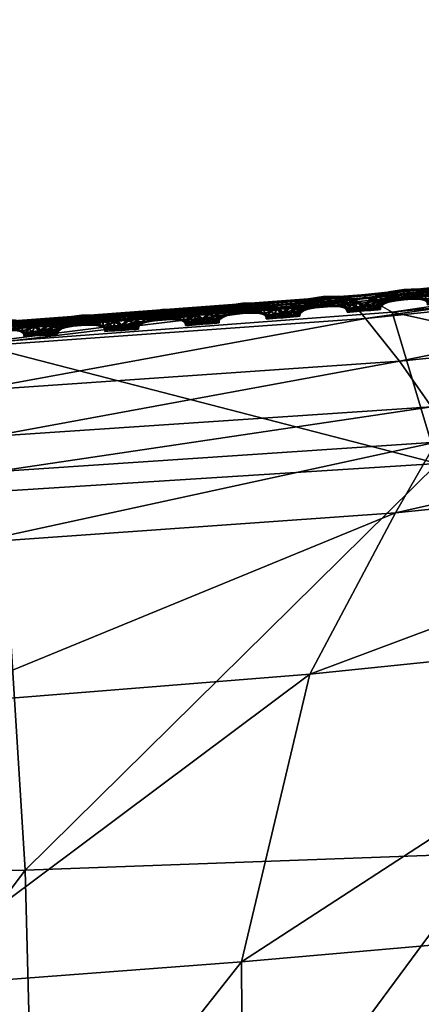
# Model space of a CAD drawing. Extents: x -7.4 to 7.4, y -11.5 to 9.8.
# Tile 399 of 469: x 0.304 to 0.582, y 8.948 to 9.632. Entities that reach past the tile are written whole.
import ezdxf

# ---------------------------------------------------------------- set-up
doc = ezdxf.new("R2010")
doc.units = 0
doc.header["$MEASUREMENT"] = 0
for name, color, linetype in [('A-FURN-3-ST', 150, 'Continuous'), ('A-FURN-3-ST-SEAM', 130, 'Continuous'), ('A-FURN-3-ST-SI', 160, 'Continuous')]:
    doc.layers.add(name, color=color, linetype=linetype)

msp = doc.modelspace()

# ---------------------------------------------------------------- meshes
at = {"layer": 'A-FURN-3-ST'}
mesh = msp.add_polyface(dxfattribs=at)
corners = [(0, 9.39906, 1.00155), (0.27167, 9.40709, 1.00151), (0.29098, 9.30467, 0.61819), (0.5936, 9.32387, 0.61819), (0.56214, 9.4288, 1.00144), (0.91719, 9.35069, 0.61819), (0.8849, 9.46131, 1.00129), (1.26207, 9.38711, 0.61819), (1.23172, 9.50581, 1.00113), (1.62401, 9.43544, 0.61819), (1.5897, 9.56341, 1.00098), (1.99019, 9.49361, 0.61819), (1.94875, 9.63192, 1.00083), (2.34041, 9.55636, 0.61819), (2.1241, 9.15424, 0.56582), (2.2831, 8.66878, 0.55836), (1.859, 8.65716, 0.55836), (1.73692, 9.11935, 0.56582), (1.35123, 9.09059, 0.56582), (1.44439, 8.6476, 0.55836), (1.03908, 8.64051, 0.55836), (0.97932, 9.06921, 0.56582), (0.63005, 9.05338, 0.56582), (0.65929, 8.63524, 0.55836), (1.49132, 7.51392, 0.55836), (1.48547, 8.11113, 0.55836), (1.91804, 8.11232, 0.55836), (1.93379, 7.51392, 0.55836), (2.39411, 8.11376, 0.55836), (0.6733, 7.51392, 0.55836), (0.67156, 8.1096, 0.55836), (1.06504, 8.11026, 0.55836), (1.06876, 7.51392, 0.55836), (0.6733, 6.87548, 0.55836), (0.32308, 6.87548, 0.55836), (0.32308, 7.51392, 0.55836), (0, 6.87548, 0.55836), (0, 7.51392, 0.55836), (0.32248, 8.10911, 0.55836), (0.31817, 8.63132, 0.55836), (0, 8.1089, 0.55836), (0, 8.62968, 0.55836), (0.30741, 9.0416, 0.56582), (0, 9.03682, 0.56582)]
mesh.append_faces([[corners[k] for k in face] for face in [(0, 1, 2), (3, 2, 1), (1, 4, 3), (5, 3, 4), (4, 6, 5), (7, 5, 6), (6, 8, 7), (9, 7, 8), (8, 10, 9), (11, 9, 10), (10, 12, 11), (13, 11, 12), (14, 15, 16), (16, 17, 14), (17, 9, 11), (11, 14, 17), (18, 7, 9), (9, 17, 18), (17, 16, 19), (19, 18, 17), (20, 21, 18), (18, 19, 20), (21, 5, 7), (7, 18, 21), (22, 3, 5), (5, 21, 22), (23, 22, 21), (21, 20, 23), (26, 16, 15), (25, 19, 16), (16, 26, 25), (31, 20, 19), (19, 25, 31), (30, 23, 20), (20, 31, 30), (23, 30, 38), (38, 39, 23), (39, 38, 40), (40, 41, 39), (39, 42, 22), (22, 23, 39), (42, 2, 3), (3, 22, 42), (2, 42, 43), (41, 43, 42), (42, 39, 41)]])
mesh.append_faces([[corners[k] for k in face] for face in [(26, 27, 24), (31, 32, 29), (25, 24, 32), (33, 29, 32), (34, 35, 29), (36, 37, 35), (38, 35, 37), (30, 29, 35)]], dxfattribs={"vtx0": -1, "vtx1": -1, "vtx2": -1})
mesh.append_faces([[corners[k] for k in face] for face in [(24, 25, 26), (27, 26, 28), (29, 30, 31), (32, 31, 25), (37, 40, 38), (35, 38, 30)]], dxfattribs={"vtx0": -1, "vtx2": -1})
mesh = msp.add_polyface(dxfattribs=at)
corners = [(0.53471, 9.43593, 17.62834), (0.87501, 9.47078, 17.62134), (0.87631, 9.46955, 17.61473), (0.5359, 9.43465, 17.62173), (0.5327, 9.43799, 17.6396), (0.87283, 9.47288, 17.63264), (0, 9.40845, 17.63405), (0.25034, 9.41521, 17.63264), (0.25105, 9.41397, 17.62606), (0, 9.40717, 17.62747), (0.24915, 9.41731, 17.64394), (0, 9.41051, 17.6453), (0.88458, 9.45933, 17.66261), (0.54358, 9.42452, 17.66965), (0.56725, 9.39489, 17.66805), (0.91007, 9.42962, 17.66082), (0, 9.40845, 17.62176), (0.25034, 9.41521, 17.62036), (0.24915, 9.41731, 17.61522), (0, 9.41051, 17.61663), (0.53471, 9.43593, 17.61602), (0.5327, 9.43799, 17.61092), (0.87342, 9.47202, 17.65017), (0.53325, 9.43716, 17.65713), (0.87501, 9.47078, 17.60902), (0.87283, 9.47288, 17.60389), (0.24947, 9.41644, 17.66143), (0.25564, 9.40383, 17.67398), (0, 9.40964, 17.6628), (0, 9.39704, 17.67539)]
mesh.append_faces([[corners[k] for k in face] for face in [(0, 1, 2), (2, 3, 0), (4, 5, 1), (1, 0, 4), (6, 7, 8), (8, 9, 6), (7, 0, 3), (3, 8, 7), (10, 4, 0), (0, 7, 10), (11, 10, 7), (7, 6, 11), (12, 13, 14), (14, 15, 12), (16, 17, 18), (18, 19, 16), (17, 20, 21), (21, 18, 17), (8, 3, 20), (20, 17, 8), (9, 8, 17), (17, 16, 9), (22, 23, 13), (13, 12, 22), (5, 4, 23), (23, 22, 5), (20, 24, 25), (25, 21, 20), (3, 2, 24), (24, 20, 3), (23, 26, 27), (27, 13, 23), (26, 28, 29), (29, 27, 26), (10, 11, 28), (28, 26, 10), (4, 10, 26), (26, 23, 4)]])
mesh = msp.add_polyface(dxfattribs=at)
corners = [(0.93476, 9.3731, 17.67581), (0.59269, 9.3387, 17.68322), (0.56451, 9.28971, 17.77534), (0.89499, 9.32341, 17.7683), (0.93369, 9.39773, 17.65706), (0.58957, 9.36317, 17.66451), (0.28568, 9.31805, 17.6879), (0.27116, 9.26869, 17.77971), (0, 9.31122, 17.68946), (0, 9.26145, 17.78119), (0.28323, 9.34257, 17.66919), (0, 9.33581, 17.67071), (0.56725, 9.39489, 17.66805), (0.26981, 9.37425, 17.67253), (0, 9.36749, 17.67402), (0.25564, 9.40383, 17.67398), (0, 9.39704, 17.67539), (0.54358, 9.42452, 17.66965), (0.91007, 9.42962, 17.66082), (0.45956, 8.67495, 18.25348), (0.77881, 8.6902, 18.24922), (0.75585, 9.00398, 18.1541), (0.45759, 8.97803, 18.15916), (0.4839, 8.2688, 18.28493), (0, 8.65897, 18.25679), (0.20942, 8.66362, 18.25603), (0.21314, 8.9594, 18.16228), (0.2173, 8.26501, 18.2871), (0.50512, 9.17752, 17.96717), (0.23993, 9.15626, 17.97098), (0, 8.95203, 18.16326), (0, 9.14835, 17.97223), (0.81335, 9.20924, 17.96105)]
mesh.append_faces([[corners[k] for k in face] for face in [(0, 1, 2), (2, 3, 0), (4, 5, 1), (1, 6, 7), (7, 2, 1), (6, 8, 9), (9, 7, 6), (10, 11, 8), (8, 6, 10), (5, 10, 6), (6, 1, 5), (12, 13, 10), (10, 5, 12), (13, 14, 11), (11, 10, 13), (15, 16, 14), (14, 13, 15), (17, 15, 13), (13, 12, 17), (18, 12, 5), (19, 20, 21), (21, 22, 19), (20, 19, 23), (24, 25, 26), (25, 19, 22), (22, 26, 25), (19, 25, 27), (28, 29, 26), (26, 22, 28), (30, 26, 29), (7, 9, 31), (31, 29, 7), (2, 7, 29), (29, 28, 2), (32, 28, 22), (22, 21, 32), (3, 2, 28), (28, 32, 3)]])
at = {"layer": 'A-FURN-3-ST-SEAM'}
mesh = msp.add_polyface(dxfattribs=at)
corners = [(0.49657, 9.43478, 17.62583), (0.5048, 9.43725, 17.62572), (0.50658, 9.4349, 17.62698), (0.51457, 9.43597, 17.62682), (0.50401, 9.43819, 17.62233), (0.49981, 9.43313, 17.62705), (0.51453, 9.43338, 17.62557), (0.51449, 9.43865, 17.62557), (0.51434, 9.43972, 17.62218), (0.49526, 9.43543, 17.62249), (0.49095, 9.43148, 17.62587), (0.50824, 9.43267, 17.62568), (0.52082, 9.43371, 17.62545), (0.52257, 9.43626, 17.62667), (0.51418, 9.43877, 17.61883), (0.50452, 9.43741, 17.61899), (0.49514, 9.43074, 17.62713), (0.5029, 9.43156, 17.62579), (0.51442, 9.43247, 17.62222), (0.50876, 9.43185, 17.62233), (0.52419, 9.43885, 17.62538), (0.52466, 9.43993, 17.62199), (0.52387, 9.43902, 17.61864), (0.49629, 9.43494, 17.6191), (0.48928, 9.43181, 17.62252), (0.48782, 9.42839, 17.62591), (0.50393, 9.43103, 17.62241), (0.52004, 9.4328, 17.62211), (0.52617, 9.4335, 17.62534), (0.52937, 9.4356, 17.62652), (0.52217, 9.43647, 17.61743), (0.51418, 9.43617, 17.61758), (0.50618, 9.43515, 17.61773), (0.49257, 9.42839, 17.62716), (0.49926, 9.43008, 17.62583), (0.50064, 9.42987, 17.62245), (0.50797, 9.4328, 17.61895), (0.51426, 9.4335, 17.61883), (0.50262, 9.43173, 17.61906), (0.53242, 9.43778, 17.62518), (0.53345, 9.43865, 17.6218), (0.53214, 9.43791, 17.61845), (0.52894, 9.43581, 17.61727), (0.49942, 9.43333, 17.61781), (0.49071, 9.43164, 17.61918), (0.48592, 9.42847, 17.62256), (0.48663, 9.42637, 17.62591), (0.49898, 9.4302, 17.6191), (0.52055, 9.43387, 17.61872), (0.52486, 9.4328, 17.62199), (0.52985, 9.43263, 17.62526), (0.53404, 9.43399, 17.62644), (0.52589, 9.43366, 17.61861), (0.48465, 9.42633, 17.62256), (0.49158, 9.4267, 17.62716), (0.4972, 9.42847, 17.62587), (0.49882, 9.42855, 17.62249), (0.49692, 9.42863, 17.61914), (0.49479, 9.43095, 17.61788), (0.53812, 9.43543, 17.62507), (0.53951, 9.43605, 17.62169), (0.5378, 9.4356, 17.61838), (0.53361, 9.4342, 17.6172), (0.52957, 9.43276, 17.61853), (0.48755, 9.42855, 17.61918), (0.48636, 9.42653, 17.61918), (0.4845, 9.42497, 17.62256), (0.48648, 9.42505, 17.62591), (0.49217, 9.42863, 17.61788), (0.52815, 9.43218, 17.62195), (0.53191, 9.4314, 17.62523), (0.53666, 9.4321, 17.6264), (0.4862, 9.42522, 17.61918), (0.49146, 9.42542, 17.62716), (0.49645, 9.42711, 17.62587), (0.49815, 9.42732, 17.62249), (0.49617, 9.42724, 17.61914), (0.54128, 9.43288, 17.62503), (0.54291, 9.43321, 17.62161), (0.54097, 9.433, 17.6183), (0.53626, 9.4323, 17.61712), (0.53163, 9.43152, 17.61849), (0.53001, 9.43119, 17.62191), (0.49122, 9.42691, 17.61788), (0.49107, 9.42563, 17.61792), (0.53274, 9.43012, 17.62523), (0.53768, 9.43057, 17.62636), (0.49633, 9.42588, 17.62587), (0.49803, 9.42608, 17.62249), (0.49605, 9.426, 17.61914), (0.53072, 9.43004, 17.62188), (0.54251, 9.43107, 17.625), (0.54417, 9.43131, 17.62161), (0.54219, 9.43119, 17.61826), (0.53725, 9.43078, 17.61712), (0.53242, 9.43029, 17.61849), (0.53084, 9.42884, 17.62188), (0.53286, 9.42893, 17.62523), (0.53784, 9.42929, 17.62636), (0.53254, 9.42909, 17.61849), (0.54271, 9.42975, 17.625), (0.54437, 9.43, 17.62161), (0.54239, 9.42991, 17.61826), (0.53741, 9.4295, 17.61712)]
mesh.append_faces([[corners[k] for k in face] for face in [(2, 1, 0), (1, 2, 3), (0, 1, 4), (0, 5, 2), (6, 3, 2), (3, 7, 1), (8, 4, 1), (4, 9, 0), (5, 0, 10), (11, 2, 5), (3, 6, 12), (2, 11, 6), (7, 3, 13), (1, 7, 8), (4, 8, 14), (9, 4, 15), (10, 0, 9), (10, 16, 5), (5, 17, 11), (12, 6, 18), (12, 13, 3), (6, 11, 19), (13, 20, 7), (21, 8, 7), (22, 14, 8), (14, 15, 4), (15, 23, 9), (9, 24, 10), (16, 10, 25), (17, 5, 16), (11, 17, 26), (19, 18, 6), (18, 27, 12), (13, 12, 28), (26, 19, 11), (20, 13, 29), (7, 20, 21), (8, 21, 22), (14, 22, 30), (15, 14, 31), (23, 15, 32), (24, 9, 23), (25, 10, 24), (25, 33, 16), (16, 34, 17), (35, 26, 17), (18, 19, 36), (27, 18, 37), (28, 12, 27), (28, 29, 13), (19, 26, 38), (29, 39, 20), (40, 21, 20), (41, 22, 21), (42, 30, 22), (30, 31, 14), (31, 32, 15), (32, 43, 23), (23, 44, 24), (24, 45, 25), (33, 25, 46), (34, 16, 33), (17, 34, 35), (26, 35, 47), (38, 36, 19), (36, 37, 18), (37, 48, 27), (27, 49, 28), (29, 28, 50), (47, 38, 26), (39, 29, 51), (20, 39, 40), (21, 40, 41), (22, 41, 42), (30, 42, 52), (31, 30, 48), (32, 31, 37), (43, 32, 36), (44, 23, 43), (45, 24, 44), (25, 45, 53), (53, 46, 25), (46, 54, 33), (33, 55, 34), (56, 35, 34), (57, 47, 35), (36, 38, 43), (37, 36, 32), (48, 37, 31), (49, 27, 48), (50, 28, 49), (50, 51, 29), (38, 47, 58), (51, 59, 39), (60, 40, 39), (61, 41, 40), (62, 42, 41), (63, 52, 42), (52, 48, 30), (43, 58, 44), (44, 64, 45), (65, 53, 45), (46, 53, 66), (54, 46, 67), (55, 33, 54), (34, 55, 56), (35, 56, 57), (47, 57, 68), (58, 43, 38), (48, 52, 49), (49, 69, 50), (51, 50, 70), (68, 58, 47), (59, 51, 71), (39, 59, 60), (40, 60, 61), (41, 61, 62), (42, 62, 63), (52, 63, 69), (64, 44, 58), (45, 64, 65), (53, 65, 72), (72, 66, 53), (66, 67, 46), (67, 73, 54), (54, 74, 55), (56, 55, 74), (57, 56, 75), (68, 57, 76), (69, 49, 52), (70, 50, 69), (70, 71, 51), (58, 68, 64), (71, 77, 59), (78, 60, 59), (79, 61, 60), (80, 62, 61), (81, 63, 62), (82, 69, 63), (83, 65, 64), (84, 72, 65), (74, 54, 73), (74, 75, 56), (75, 76, 57), (76, 83, 68), (69, 82, 70), (71, 70, 85), (64, 68, 83), (77, 71, 86), (59, 77, 78), (60, 78, 79), (61, 79, 80), (62, 80, 81), (63, 81, 82), (65, 83, 84), (73, 87, 74), (75, 74, 87), (76, 75, 88), (83, 76, 89), (70, 82, 90), (90, 85, 70), (85, 86, 71), (86, 91, 77), (78, 77, 91), (79, 78, 92), (80, 79, 93), (81, 80, 94), (82, 81, 95), (89, 84, 83), (87, 88, 75), (88, 89, 76), (95, 90, 82), (85, 90, 96), (86, 85, 97), (91, 86, 98), (91, 92, 78), (92, 93, 79), (93, 94, 80), (94, 95, 81), (90, 95, 99), (99, 96, 90), (96, 97, 85), (97, 98, 86), (98, 100, 91), (92, 91, 100), (93, 92, 101), (94, 93, 102), (95, 94, 103), (103, 99, 95), (100, 101, 92), (101, 102, 93), (102, 103, 94)]])
mesh = msp.add_polyface(dxfattribs=at)
corners = [(0.55252, 9.43955, 17.62484), (0.56072, 9.44211, 17.62469), (0.5625, 9.4398, 17.62595), (0.57049, 9.44096, 17.62579), (0.55993, 9.44306, 17.62134), (0.55573, 9.43795, 17.62606), (0.57045, 9.43836, 17.62454), (0.57037, 9.44363, 17.6245), (0.57021, 9.44471, 17.62115), (0.55118, 9.44021, 17.6215), (0.5469, 9.43617, 17.62492), (0.56416, 9.43758, 17.62465), (0.57674, 9.43877, 17.62439), (0.57848, 9.44133, 17.6256), (0.5701, 9.4438, 17.61777), (0.56044, 9.44228, 17.61796), (0.5511, 9.43552, 17.62614), (0.55885, 9.43638, 17.62477), (0.57033, 9.43745, 17.62119), (0.56467, 9.4368, 17.62131), (0.58007, 9.44396, 17.62431), (0.58054, 9.44503, 17.62093), (0.57979, 9.44413, 17.61758), (0.55221, 9.43968, 17.61811), (0.5452, 9.43651, 17.62154), (0.54378, 9.43308, 17.62492), (0.55988, 9.43589, 17.62138), (0.57599, 9.43787, 17.62104), (0.58208, 9.43865, 17.62427), (0.58529, 9.44075, 17.62545), (0.57805, 9.44153, 17.61636), (0.57005, 9.44116, 17.61655), (0.5621, 9.44001, 17.61671), (0.54853, 9.43313, 17.62618), (0.55521, 9.43486, 17.62484), (0.5566, 9.43469, 17.62146), (0.56388, 9.43774, 17.61792), (0.57017, 9.43852, 17.61781), (0.55854, 9.43655, 17.61804), (0.58834, 9.44297, 17.62412), (0.58933, 9.44384, 17.62073), (0.58802, 9.4431, 17.61739), (0.58485, 9.44096, 17.61621), (0.55533, 9.43816, 17.61682), (0.54663, 9.43634, 17.61819), (0.54188, 9.43313, 17.62157), (0.54263, 9.43107, 17.62492), (0.5549, 9.43502, 17.61811), (0.57647, 9.43894, 17.61766), (0.58078, 9.43791, 17.62093), (0.58577, 9.43778, 17.6242), (0.58996, 9.43918, 17.62538), (0.58181, 9.43877, 17.61754), (0.54065, 9.43098, 17.62157), (0.54758, 9.43144, 17.62618), (0.55316, 9.43325, 17.62488), (0.55478, 9.43338, 17.6215), (0.55288, 9.43342, 17.61815), (0.5507, 9.43572, 17.61689), (0.59399, 9.44067, 17.62401), (0.59538, 9.44128, 17.62058), (0.59368, 9.44083, 17.61727), (0.58952, 9.43939, 17.6161), (0.58549, 9.43795, 17.61746), (0.5435, 9.43325, 17.61819), (0.54235, 9.43123, 17.61823), (0.54049, 9.42962, 17.62157), (0.54247, 9.42975, 17.62496), (0.54813, 9.43333, 17.61689), (0.5841, 9.43733, 17.62085), (0.58786, 9.43655, 17.62416), (0.59257, 9.43733, 17.6253), (0.54219, 9.42987, 17.61823), (0.54742, 9.43016, 17.62618), (0.5524, 9.43185, 17.62488), (0.55411, 9.4321, 17.6215), (0.55213, 9.43201, 17.61815), (0.5972, 9.43816, 17.62393), (0.59879, 9.43852, 17.62055), (0.59689, 9.43828, 17.6172), (0.59217, 9.43753, 17.61606), (0.58755, 9.43671, 17.61743), (0.58596, 9.43634, 17.62081), (0.54718, 9.43164, 17.61693), (0.54706, 9.43037, 17.61693), (0.58865, 9.43531, 17.62412), (0.5936, 9.43581, 17.6253), (0.55233, 9.43062, 17.62488), (0.55403, 9.43086, 17.6215), (0.55205, 9.43078, 17.61815), (0.58667, 9.43519, 17.62081), (0.59843, 9.43634, 17.62389), (0.60009, 9.43663, 17.62051), (0.59811, 9.43651, 17.6172), (0.59317, 9.43601, 17.61602), (0.58834, 9.43548, 17.61739), (0.58679, 9.43399, 17.62081), (0.58877, 9.43412, 17.62412), (0.59376, 9.43457, 17.6253), (0.58846, 9.43424, 17.61743), (0.59863, 9.43506, 17.62389), (0.60033, 9.43531, 17.62051), (0.59831, 9.43519, 17.6172), (0.59332, 9.43478, 17.61602)]
mesh.append_faces([[corners[k] for k in face] for face in [(2, 1, 0), (1, 2, 3), (0, 1, 4), (0, 5, 2), (6, 3, 2), (3, 7, 1), (8, 4, 1), (4, 9, 0), (5, 0, 10), (11, 2, 5), (3, 6, 12), (2, 11, 6), (7, 3, 13), (1, 7, 8), (4, 8, 14), (9, 4, 15), (10, 0, 9), (10, 16, 5), (5, 17, 11), (12, 6, 18), (12, 13, 3), (6, 11, 19), (13, 20, 7), (21, 8, 7), (22, 14, 8), (14, 15, 4), (15, 23, 9), (9, 24, 10), (16, 10, 25), (17, 5, 16), (11, 17, 26), (19, 18, 6), (18, 27, 12), (13, 12, 28), (26, 19, 11), (20, 13, 29), (7, 20, 21), (8, 21, 22), (14, 22, 30), (15, 14, 31), (23, 15, 32), (24, 9, 23), (25, 10, 24), (25, 33, 16), (16, 34, 17), (35, 26, 17), (18, 19, 36), (27, 18, 37), (28, 12, 27), (28, 29, 13), (19, 26, 38), (29, 39, 20), (40, 21, 20), (41, 22, 21), (42, 30, 22), (30, 31, 14), (31, 32, 15), (32, 43, 23), (23, 44, 24), (24, 45, 25), (33, 25, 46), (34, 16, 33), (17, 34, 35), (26, 35, 47), (38, 36, 19), (36, 37, 18), (37, 48, 27), (27, 49, 28), (29, 28, 50), (47, 38, 26), (39, 29, 51), (20, 39, 40), (21, 40, 41), (22, 41, 42), (30, 42, 52), (31, 30, 48), (32, 31, 37), (43, 32, 36), (44, 23, 43), (45, 24, 44), (25, 45, 53), (53, 46, 25), (46, 54, 33), (33, 55, 34), (56, 35, 34), (57, 47, 35), (36, 38, 43), (37, 36, 32), (48, 37, 31), (49, 27, 48), (50, 28, 49), (50, 51, 29), (38, 47, 58), (51, 59, 39), (60, 40, 39), (61, 41, 40), (62, 42, 41), (63, 52, 42), (52, 48, 30), (43, 58, 44), (44, 64, 45), (65, 53, 45), (46, 53, 66), (54, 46, 67), (55, 33, 54), (34, 55, 56), (35, 56, 57), (47, 57, 68), (58, 43, 38), (48, 52, 49), (49, 69, 50), (51, 50, 70), (68, 58, 47), (59, 51, 71), (39, 59, 60), (40, 60, 61), (41, 61, 62), (42, 62, 63), (52, 63, 69), (64, 44, 58), (45, 64, 65), (53, 65, 72), (72, 66, 53), (66, 67, 46), (67, 73, 54), (54, 74, 55), (56, 55, 74), (57, 56, 75), (68, 57, 76), (69, 49, 52), (70, 50, 69), (70, 71, 51), (58, 68, 64), (71, 77, 59), (78, 60, 59), (79, 61, 60), (80, 62, 61), (81, 63, 62), (82, 69, 63), (83, 65, 64), (84, 72, 65), (74, 54, 73), (74, 75, 56), (75, 76, 57), (76, 83, 68), (69, 82, 70), (71, 70, 85), (64, 68, 83), (77, 71, 86), (59, 77, 78), (60, 78, 79), (61, 79, 80), (62, 80, 81), (63, 81, 82), (65, 83, 84), (73, 87, 74), (75, 74, 87), (76, 75, 88), (83, 76, 89), (70, 82, 90), (90, 85, 70), (85, 86, 71), (86, 91, 77), (78, 77, 91), (79, 78, 92), (80, 79, 93), (81, 80, 94), (82, 81, 95), (89, 84, 83), (87, 88, 75), (88, 89, 76), (95, 90, 82), (85, 90, 96), (86, 85, 97), (91, 86, 98), (91, 92, 78), (92, 93, 79), (93, 94, 80), (94, 95, 81), (90, 95, 99), (99, 96, 90), (96, 97, 85), (97, 98, 86), (98, 100, 91), (92, 91, 100), (93, 92, 101), (94, 93, 102), (95, 94, 103), (103, 99, 95), (100, 101, 92), (101, 102, 93), (102, 103, 94)]])
mesh = msp.add_polyface(dxfattribs=at)
corners = [(0.44065, 9.4302, 17.62678), (0.44888, 9.43267, 17.62667), (0.45062, 9.43037, 17.62792), (0.45861, 9.4314, 17.62777), (0.44809, 9.43362, 17.62328), (0.44381, 9.4286, 17.628), (0.45858, 9.4288, 17.62652), (0.45854, 9.43407, 17.62652), (0.45842, 9.43515, 17.62313), (0.4393, 9.4309, 17.62344), (0.43499, 9.42695, 17.62682), (0.45228, 9.4281, 17.62663), (0.46487, 9.42913, 17.6264), (0.46661, 9.43169, 17.62762), (0.45826, 9.43424, 17.61978), (0.4486, 9.43284, 17.61994), (0.43919, 9.4262, 17.62808), (0.44694, 9.42699, 17.62675), (0.45842, 9.42789, 17.62317), (0.4528, 9.42732, 17.62328), (0.46823, 9.43428, 17.62633), (0.46875, 9.43531, 17.62294), (0.46796, 9.4344, 17.6196), (0.44037, 9.43037, 17.62005), (0.43333, 9.42728, 17.62348), (0.43182, 9.42386, 17.62686), (0.44797, 9.4265, 17.62336), (0.46408, 9.42822, 17.62306), (0.47021, 9.42888, 17.62629), (0.47342, 9.43098, 17.62751), (0.46621, 9.43189, 17.61838), (0.45822, 9.4316, 17.61853), (0.45023, 9.43057, 17.61868), (0.43657, 9.42386, 17.62811), (0.44326, 9.4255, 17.62678), (0.44469, 9.4253, 17.6234), (0.45201, 9.42827, 17.6199), (0.4583, 9.42897, 17.61978), (0.44666, 9.42715, 17.62001), (0.4765, 9.43313, 17.62618), (0.47753, 9.43404, 17.62279), (0.47619, 9.43329, 17.61944), (0.47302, 9.43119, 17.61823), (0.44346, 9.4288, 17.61876), (0.43475, 9.42707, 17.62013), (0.42997, 9.4239, 17.62351), (0.43064, 9.42184, 17.62686), (0.44299, 9.42567, 17.62005), (0.46459, 9.42929, 17.61967), (0.46891, 9.42818, 17.62298), (0.47389, 9.42802, 17.62621), (0.47808, 9.42938, 17.62739), (0.46993, 9.42905, 17.61956), (0.4287, 9.42175, 17.62351), (0.43559, 9.42217, 17.62811), (0.4412, 9.42394, 17.62682), (0.44283, 9.42402, 17.62344), (0.44097, 9.42406, 17.62009), (0.43883, 9.42641, 17.61883), (0.48216, 9.43078, 17.62606), (0.48355, 9.4314, 17.62268), (0.48185, 9.43095, 17.61933), (0.47765, 9.42958, 17.61815), (0.47361, 9.42814, 17.61952), (0.43159, 9.42398, 17.62013), (0.4304, 9.422, 17.62013), (0.4285, 9.42044, 17.62351), (0.43048, 9.42052, 17.62686), (0.43622, 9.42406, 17.61883), (0.47219, 9.42757, 17.6229), (0.47595, 9.42674, 17.62618), (0.4807, 9.42744, 17.62735), (0.4302, 9.42064, 17.62013), (0.43547, 9.42089, 17.62811), (0.44045, 9.42254, 17.62682), (0.44215, 9.42275, 17.62344), (0.44017, 9.4227, 17.62009), (0.48533, 9.42822, 17.62598), (0.48691, 9.42855, 17.6226), (0.48501, 9.42835, 17.61929), (0.48026, 9.42765, 17.61811), (0.47567, 9.42691, 17.61948), (0.47405, 9.42658, 17.62286), (0.43523, 9.42237, 17.61883), (0.43511, 9.42109, 17.61887), (0.47674, 9.4255, 17.62618), (0.48169, 9.42592, 17.62735), (0.44033, 9.4213, 17.62682), (0.44204, 9.42155, 17.62344), (0.44006, 9.42147, 17.62009), (0.47476, 9.42542, 17.62286), (0.48652, 9.42637, 17.62598), (0.48822, 9.42662, 17.62256), (0.48624, 9.42653, 17.61925), (0.48129, 9.42612, 17.61808), (0.47643, 9.42567, 17.61944), (0.47484, 9.42423, 17.62286), (0.47686, 9.42431, 17.62618), (0.48185, 9.42468, 17.62735), (0.47654, 9.42443, 17.61944), (0.48671, 9.42509, 17.62598), (0.48842, 9.4253, 17.62256), (0.4864, 9.42526, 17.61925), (0.48141, 9.42489, 17.61808)]
mesh.append_faces([[corners[k] for k in face] for face in [(2, 1, 0), (1, 2, 3), (0, 1, 4), (0, 5, 2), (6, 3, 2), (3, 7, 1), (8, 4, 1), (4, 9, 0), (5, 0, 10), (11, 2, 5), (3, 6, 12), (2, 11, 6), (7, 3, 13), (1, 7, 8), (4, 8, 14), (9, 4, 15), (10, 0, 9), (10, 16, 5), (5, 17, 11), (12, 6, 18), (12, 13, 3), (6, 11, 19), (13, 20, 7), (21, 8, 7), (22, 14, 8), (14, 15, 4), (15, 23, 9), (9, 24, 10), (16, 10, 25), (17, 5, 16), (11, 17, 26), (19, 18, 6), (18, 27, 12), (13, 12, 28), (26, 19, 11), (20, 13, 29), (7, 20, 21), (8, 21, 22), (14, 22, 30), (15, 14, 31), (23, 15, 32), (24, 9, 23), (25, 10, 24), (25, 33, 16), (16, 34, 17), (35, 26, 17), (18, 19, 36), (27, 18, 37), (28, 12, 27), (28, 29, 13), (19, 26, 38), (29, 39, 20), (40, 21, 20), (41, 22, 21), (42, 30, 22), (30, 31, 14), (31, 32, 15), (32, 43, 23), (23, 44, 24), (24, 45, 25), (33, 25, 46), (34, 16, 33), (17, 34, 35), (26, 35, 47), (38, 36, 19), (36, 37, 18), (37, 48, 27), (27, 49, 28), (29, 28, 50), (47, 38, 26), (39, 29, 51), (20, 39, 40), (21, 40, 41), (22, 41, 42), (30, 42, 52), (31, 30, 48), (32, 31, 37), (43, 32, 36), (44, 23, 43), (45, 24, 44), (25, 45, 53), (53, 46, 25), (46, 54, 33), (33, 55, 34), (56, 35, 34), (57, 47, 35), (36, 38, 43), (37, 36, 32), (48, 37, 31), (49, 27, 48), (50, 28, 49), (50, 51, 29), (38, 47, 58), (51, 59, 39), (60, 40, 39), (61, 41, 40), (62, 42, 41), (63, 52, 42), (52, 48, 30), (43, 58, 44), (44, 64, 45), (65, 53, 45), (46, 53, 66), (54, 46, 67), (55, 33, 54), (34, 55, 56), (35, 56, 57), (47, 57, 68), (58, 43, 38), (48, 52, 49), (49, 69, 50), (51, 50, 70), (68, 58, 47), (59, 51, 71), (39, 59, 60), (40, 60, 61), (41, 61, 62), (42, 62, 63), (52, 63, 69), (64, 44, 58), (45, 64, 65), (53, 65, 72), (72, 66, 53), (66, 67, 46), (67, 73, 54), (54, 74, 55), (56, 55, 74), (57, 56, 75), (68, 57, 76), (69, 49, 52), (70, 50, 69), (70, 71, 51), (58, 68, 64), (71, 77, 59), (78, 60, 59), (79, 61, 60), (80, 62, 61), (81, 63, 62), (82, 69, 63), (83, 65, 64), (84, 72, 65), (74, 54, 73), (74, 75, 56), (75, 76, 57), (76, 83, 68), (69, 82, 70), (71, 70, 85), (64, 68, 83), (77, 71, 86), (59, 77, 78), (60, 78, 79), (61, 79, 80), (62, 80, 81), (63, 81, 82), (65, 83, 84), (73, 87, 74), (75, 74, 87), (76, 75, 88), (83, 76, 89), (70, 82, 90), (90, 85, 70), (85, 86, 71), (86, 91, 77), (78, 77, 91), (79, 78, 92), (80, 79, 93), (81, 80, 94), (82, 81, 95), (89, 84, 83), (87, 88, 75), (88, 89, 76), (95, 90, 82), (85, 90, 96), (86, 85, 97), (91, 86, 98), (91, 92, 78), (92, 93, 79), (93, 94, 80), (94, 95, 81), (90, 95, 99), (99, 96, 90), (96, 97, 85), (97, 98, 86), (98, 100, 91), (92, 91, 100), (93, 92, 101), (94, 93, 102), (95, 94, 103), (103, 99, 95), (100, 101, 92), (101, 102, 93), (102, 103, 94)]])
mesh = msp.add_polyface(dxfattribs=at)
corners = [(0.32866, 9.42221, 17.62846), (0.33693, 9.42456, 17.62834), (0.33867, 9.42217, 17.62963), (0.34666, 9.42307, 17.62952), (0.33617, 9.4255, 17.625), (0.33186, 9.42052, 17.62971), (0.34658, 9.42048, 17.62827), (0.34666, 9.42575, 17.62823), (0.3465, 9.42682, 17.62488), (0.32739, 9.42291, 17.62507), (0.323, 9.41904, 17.6285), (0.34029, 9.4199, 17.62834), (0.35288, 9.42068, 17.62815), (0.35466, 9.4232, 17.62941), (0.34639, 9.42592, 17.6215), (0.33669, 9.42468, 17.62165), (0.32715, 9.41821, 17.62975), (0.33491, 9.41891, 17.62842), (0.34647, 9.41957, 17.62492), (0.34081, 9.41912, 17.625), (0.35636, 9.42575, 17.62811), (0.35683, 9.42678, 17.62473), (0.35608, 9.42592, 17.62138), (0.32842, 9.42237, 17.62173), (0.32134, 9.41941, 17.62511), (0.31979, 9.41603, 17.6285), (0.33598, 9.41834, 17.62507), (0.35212, 9.41982, 17.6248), (0.35826, 9.42035, 17.62808), (0.36146, 9.42241, 17.62929), (0.3543, 9.42341, 17.62013), (0.34631, 9.42328, 17.62028), (0.33831, 9.42241, 17.62036), (0.32454, 9.41595, 17.62975), (0.33123, 9.41747, 17.62846), (0.33265, 9.41727, 17.62511), (0.34002, 9.42007, 17.62161), (0.34635, 9.42064, 17.62154), (0.33467, 9.41904, 17.62169), (0.36459, 9.42447, 17.62796), (0.36562, 9.42534, 17.62458), (0.36431, 9.42464, 17.62123), (0.36111, 9.42262, 17.62005), (0.33151, 9.42077, 17.62043), (0.32276, 9.4192, 17.62176), (0.31793, 9.41611, 17.62511), (0.31857, 9.41401, 17.6285), (0.33099, 9.41763, 17.62173), (0.35264, 9.42085, 17.62142), (0.35691, 9.41965, 17.62473), (0.3619, 9.41941, 17.62804), (0.36609, 9.42068, 17.62922), (0.35798, 9.42052, 17.62134), (0.31663, 9.41401, 17.62515), (0.32351, 9.41426, 17.62975), (0.32917, 9.4159, 17.6285), (0.3308, 9.41599, 17.62511), (0.32893, 9.41607, 17.62176), (0.32684, 9.41846, 17.62047), (0.37021, 9.42204, 17.62789), (0.37163, 9.42258, 17.6245), (0.36993, 9.42217, 17.62115), (0.36574, 9.42089, 17.61998), (0.36162, 9.41957, 17.62131), (0.31955, 9.41619, 17.62176), (0.31833, 9.41418, 17.62176), (0.31643, 9.41265, 17.62515), (0.31837, 9.41269, 17.6285), (0.32418, 9.41615, 17.62051), (0.3602, 9.41899, 17.62469), (0.36396, 9.41813, 17.628), (0.36871, 9.41871, 17.62918), (0.31817, 9.41286, 17.62176), (0.32335, 9.41298, 17.62975), (0.32838, 9.41455, 17.6285), (0.33008, 9.41475, 17.62511), (0.32814, 9.41471, 17.62176), (0.37334, 9.41941, 17.62785), (0.37496, 9.4197, 17.62446), (0.37306, 9.41953, 17.62112), (0.36831, 9.41896, 17.61994), (0.36368, 9.41825, 17.62127), (0.36206, 9.41796, 17.62465), (0.3232, 9.41446, 17.62051), (0.32304, 9.41319, 17.62051), (0.36471, 9.41685, 17.628), (0.36969, 9.41718, 17.62918), (0.32826, 9.41331, 17.6285), (0.33, 9.41352, 17.62511), (0.32802, 9.41347, 17.62176), (0.36273, 9.41681, 17.62465), (0.37452, 9.41755, 17.62781), (0.37622, 9.41776, 17.62442), (0.37425, 9.41772, 17.62108), (0.3693, 9.41739, 17.6199), (0.36443, 9.41702, 17.62127), (0.36285, 9.41558, 17.62465), (0.36483, 9.41562, 17.628), (0.36981, 9.4159, 17.62918), (0.36455, 9.41578, 17.62127), (0.37468, 9.41623, 17.62781), (0.37638, 9.41644, 17.62442), (0.37441, 9.4164, 17.62108), (0.36942, 9.41611, 17.6199)]
mesh.append_faces([[corners[k] for k in face] for face in [(2, 1, 0), (1, 2, 3), (0, 1, 4), (0, 5, 2), (6, 3, 2), (3, 7, 1), (8, 4, 1), (4, 9, 0), (5, 0, 10), (11, 2, 5), (3, 6, 12), (2, 11, 6), (7, 3, 13), (1, 7, 8), (4, 8, 14), (9, 4, 15), (10, 0, 9), (10, 16, 5), (5, 17, 11), (12, 6, 18), (12, 13, 3), (6, 11, 19), (13, 20, 7), (21, 8, 7), (22, 14, 8), (14, 15, 4), (15, 23, 9), (9, 24, 10), (16, 10, 25), (17, 5, 16), (11, 17, 26), (19, 18, 6), (18, 27, 12), (13, 12, 28), (26, 19, 11), (20, 13, 29), (7, 20, 21), (8, 21, 22), (14, 22, 30), (15, 14, 31), (23, 15, 32), (24, 9, 23), (25, 10, 24), (25, 33, 16), (16, 34, 17), (35, 26, 17), (18, 19, 36), (27, 18, 37), (28, 12, 27), (28, 29, 13), (19, 26, 38), (29, 39, 20), (40, 21, 20), (41, 22, 21), (42, 30, 22), (30, 31, 14), (31, 32, 15), (32, 43, 23), (23, 44, 24), (24, 45, 25), (33, 25, 46), (34, 16, 33), (17, 34, 35), (26, 35, 47), (38, 36, 19), (36, 37, 18), (37, 48, 27), (27, 49, 28), (29, 28, 50), (47, 38, 26), (39, 29, 51), (20, 39, 40), (21, 40, 41), (22, 41, 42), (30, 42, 52), (31, 30, 48), (32, 31, 37), (43, 32, 36), (44, 23, 43), (45, 24, 44), (25, 45, 53), (53, 46, 25), (46, 54, 33), (33, 55, 34), (56, 35, 34), (57, 47, 35), (36, 38, 43), (37, 36, 32), (48, 37, 31), (49, 27, 48), (50, 28, 49), (50, 51, 29), (38, 47, 58), (51, 59, 39), (60, 40, 39), (61, 41, 40), (62, 42, 41), (63, 52, 42), (52, 48, 30), (43, 58, 44), (44, 64, 45), (65, 53, 45), (46, 53, 66), (54, 46, 67), (55, 33, 54), (34, 55, 56), (35, 56, 57), (47, 57, 68), (58, 43, 38), (48, 52, 49), (49, 69, 50), (51, 50, 70), (68, 58, 47), (59, 51, 71), (39, 59, 60), (40, 60, 61), (41, 61, 62), (42, 62, 63), (52, 63, 69), (64, 44, 58), (45, 64, 65), (53, 65, 72), (72, 66, 53), (66, 67, 46), (67, 73, 54), (54, 74, 55), (56, 55, 74), (57, 56, 75), (68, 57, 76), (69, 49, 52), (70, 50, 69), (70, 71, 51), (58, 68, 64), (71, 77, 59), (78, 60, 59), (79, 61, 60), (80, 62, 61), (81, 63, 62), (82, 69, 63), (83, 65, 64), (84, 72, 65), (74, 54, 73), (74, 75, 56), (75, 76, 57), (76, 83, 68), (69, 82, 70), (71, 70, 85), (64, 68, 83), (77, 71, 86), (59, 77, 78), (60, 78, 79), (61, 79, 80), (62, 80, 81), (63, 81, 82), (65, 83, 84), (73, 87, 74), (75, 74, 87), (76, 75, 88), (83, 76, 89), (70, 82, 90), (90, 85, 70), (85, 86, 71), (86, 91, 77), (78, 77, 91), (79, 78, 92), (80, 79, 93), (81, 80, 94), (82, 81, 95), (89, 84, 83), (87, 88, 75), (88, 89, 76), (95, 90, 82), (85, 90, 96), (86, 85, 97), (91, 86, 98), (91, 92, 78), (92, 93, 79), (93, 94, 80), (94, 95, 81), (90, 95, 99), (99, 96, 90), (96, 97, 85), (97, 98, 86), (98, 100, 91), (92, 91, 100), (93, 92, 101), (94, 93, 102), (95, 94, 103), (103, 99, 95), (100, 101, 92), (101, 102, 93), (102, 103, 94)]])
mesh = msp.add_polyface(dxfattribs=at)
corners = [(0.38469, 9.42584, 17.6277), (0.39293, 9.42827, 17.62758), (0.39467, 9.42592, 17.62884), (0.40266, 9.42691, 17.62872), (0.39217, 9.42921, 17.62423), (0.38786, 9.42419, 17.62895), (0.40262, 9.42431, 17.62747), (0.40262, 9.42958, 17.62743), (0.40246, 9.43065, 17.62408), (0.38339, 9.42653, 17.62435), (0.37903, 9.42262, 17.62773), (0.39629, 9.42365, 17.62758), (0.40891, 9.4246, 17.62735), (0.41065, 9.42715, 17.62857), (0.40234, 9.42975, 17.6207), (0.39265, 9.42843, 17.62085), (0.38319, 9.42184, 17.62899), (0.39095, 9.42258, 17.62766), (0.40246, 9.42341, 17.62412), (0.3968, 9.42287, 17.6242), (0.41232, 9.42975, 17.62728), (0.41279, 9.43078, 17.62389), (0.41204, 9.42991, 17.62055), (0.38441, 9.426, 17.62096), (0.37733, 9.42299, 17.62439), (0.37583, 9.41957, 17.62773), (0.39201, 9.42204, 17.62427), (0.40812, 9.42373, 17.62401), (0.41425, 9.42435, 17.62724), (0.41746, 9.42645, 17.62846), (0.41026, 9.42736, 17.61933), (0.4023, 9.42711, 17.61948), (0.39431, 9.42612, 17.6196), (0.38058, 9.41953, 17.62899), (0.38726, 9.42109, 17.6277), (0.38869, 9.42093, 17.62431), (0.39605, 9.42382, 17.62085), (0.40234, 9.42447, 17.62073), (0.39071, 9.42275, 17.62093), (0.42055, 9.4286, 17.62713), (0.42157, 9.42946, 17.62374), (0.42027, 9.42876, 17.62039), (0.41706, 9.42666, 17.61918), (0.3875, 9.42439, 17.61967), (0.37876, 9.42279, 17.621), (0.37397, 9.41965, 17.62439), (0.37464, 9.41755, 17.62777), (0.38703, 9.42126, 17.62096), (0.40863, 9.42476, 17.62062), (0.41295, 9.42365, 17.62389), (0.41793, 9.42344, 17.62716), (0.42209, 9.4248, 17.62834), (0.41398, 9.42452, 17.62051), (0.37266, 9.41751, 17.62439), (0.37959, 9.41784, 17.62899), (0.38521, 9.41953, 17.62773), (0.38687, 9.41961, 17.62435), (0.38497, 9.4197, 17.621), (0.38283, 9.42204, 17.61975), (0.42617, 9.42625, 17.62701), (0.42759, 9.42682, 17.62363), (0.42589, 9.42637, 17.62028), (0.42169, 9.42501, 17.6191), (0.41762, 9.42361, 17.62047), (0.37559, 9.41974, 17.62104), (0.37441, 9.41772, 17.62104), (0.37251, 9.41619, 17.62439), (0.37444, 9.41623, 17.62777), (0.38022, 9.41974, 17.61975), (0.41623, 9.42303, 17.62385), (0.41995, 9.42221, 17.62713), (0.4247, 9.42291, 17.6283), (0.37421, 9.4164, 17.62104), (0.37943, 9.41656, 17.62903), (0.38446, 9.41817, 17.62773), (0.38616, 9.41838, 17.62435), (0.38418, 9.41834, 17.621), (0.42933, 9.42365, 17.62693), (0.43095, 9.42402, 17.62355), (0.42905, 9.42382, 17.6202), (0.42431, 9.42311, 17.61906), (0.41967, 9.42237, 17.62043), (0.41805, 9.422, 17.62382), (0.37923, 9.41805, 17.61975), (0.37911, 9.41677, 17.61975), (0.42074, 9.42097, 17.62713), (0.42569, 9.42139, 17.6283), (0.38433, 9.41693, 17.62773), (0.38604, 9.41714, 17.62435), (0.38406, 9.4171, 17.621), (0.41877, 9.42085, 17.62382), (0.43056, 9.42184, 17.62693), (0.43222, 9.42208, 17.62351), (0.43024, 9.422, 17.6202), (0.42529, 9.42159, 17.61903), (0.42047, 9.42109, 17.62039), (0.41885, 9.41965, 17.62382), (0.42086, 9.41974, 17.62713), (0.42585, 9.42011, 17.6283), (0.42059, 9.4199, 17.62039), (0.43072, 9.42056, 17.62693), (0.43242, 9.42077, 17.62351), (0.4304, 9.42068, 17.6202), (0.42545, 9.42032, 17.61903)]
mesh.append_faces([[corners[k] for k in face] for face in [(2, 1, 0), (1, 2, 3), (0, 1, 4), (0, 5, 2), (6, 3, 2), (3, 7, 1), (8, 4, 1), (4, 9, 0), (5, 0, 10), (11, 2, 5), (3, 6, 12), (2, 11, 6), (7, 3, 13), (1, 7, 8), (4, 8, 14), (9, 4, 15), (10, 0, 9), (10, 16, 5), (5, 17, 11), (12, 6, 18), (12, 13, 3), (6, 11, 19), (13, 20, 7), (21, 8, 7), (22, 14, 8), (14, 15, 4), (15, 23, 9), (9, 24, 10), (16, 10, 25), (17, 5, 16), (11, 17, 26), (19, 18, 6), (18, 27, 12), (13, 12, 28), (26, 19, 11), (20, 13, 29), (7, 20, 21), (8, 21, 22), (14, 22, 30), (15, 14, 31), (23, 15, 32), (24, 9, 23), (25, 10, 24), (25, 33, 16), (16, 34, 17), (35, 26, 17), (18, 19, 36), (27, 18, 37), (28, 12, 27), (28, 29, 13), (19, 26, 38), (29, 39, 20), (40, 21, 20), (41, 22, 21), (42, 30, 22), (30, 31, 14), (31, 32, 15), (32, 43, 23), (23, 44, 24), (24, 45, 25), (33, 25, 46), (34, 16, 33), (17, 34, 35), (26, 35, 47), (38, 36, 19), (36, 37, 18), (37, 48, 27), (27, 49, 28), (29, 28, 50), (47, 38, 26), (39, 29, 51), (20, 39, 40), (21, 40, 41), (22, 41, 42), (30, 42, 52), (31, 30, 48), (32, 31, 37), (43, 32, 36), (44, 23, 43), (45, 24, 44), (25, 45, 53), (53, 46, 25), (46, 54, 33), (33, 55, 34), (56, 35, 34), (57, 47, 35), (36, 38, 43), (37, 36, 32), (48, 37, 31), (49, 27, 48), (50, 28, 49), (50, 51, 29), (38, 47, 58), (51, 59, 39), (60, 40, 39), (61, 41, 40), (62, 42, 41), (63, 52, 42), (52, 48, 30), (43, 58, 44), (44, 64, 45), (65, 53, 45), (46, 53, 66), (54, 46, 67), (55, 33, 54), (34, 55, 56), (35, 56, 57), (47, 57, 68), (58, 43, 38), (48, 52, 49), (49, 69, 50), (51, 50, 70), (68, 58, 47), (59, 51, 71), (39, 59, 60), (40, 60, 61), (41, 61, 62), (42, 62, 63), (52, 63, 69), (64, 44, 58), (45, 64, 65), (53, 65, 72), (72, 66, 53), (66, 67, 46), (67, 73, 54), (54, 74, 55), (56, 55, 74), (57, 56, 75), (68, 57, 76), (69, 49, 52), (70, 50, 69), (70, 71, 51), (58, 68, 64), (71, 77, 59), (78, 60, 59), (79, 61, 60), (80, 62, 61), (81, 63, 62), (82, 69, 63), (83, 65, 64), (84, 72, 65), (74, 54, 73), (74, 75, 56), (75, 76, 57), (76, 83, 68), (69, 82, 70), (71, 70, 85), (64, 68, 83), (77, 71, 86), (59, 77, 78), (60, 78, 79), (61, 79, 80), (62, 80, 81), (63, 81, 82), (65, 83, 84), (73, 87, 74), (75, 74, 87), (76, 75, 88), (83, 76, 89), (70, 82, 90), (90, 85, 70), (85, 86, 71), (86, 91, 77), (78, 77, 91), (79, 78, 92), (80, 79, 93), (81, 80, 94), (82, 81, 95), (89, 84, 83), (87, 88, 75), (88, 89, 76), (95, 90, 82), (85, 90, 96), (86, 85, 97), (91, 86, 98), (91, 92, 78), (92, 93, 79), (93, 94, 80), (94, 95, 81), (90, 95, 99), (99, 96, 90), (96, 97, 85), (97, 98, 86), (98, 100, 91), (92, 91, 100), (93, 92, 101), (94, 93, 102), (95, 94, 103), (103, 99, 95), (100, 101, 92), (101, 102, 93), (102, 103, 94)]])
mesh = msp.add_polyface(dxfattribs=at)
corners = [(0.27266, 9.41875, 17.62918), (0.28093, 9.42106, 17.6291), (0.28264, 9.41866, 17.63036), (0.29066, 9.41957, 17.63025), (0.28022, 9.422, 17.62572), (0.27583, 9.41702, 17.63043), (0.29055, 9.41698, 17.62899), (0.29066, 9.42225, 17.62899), (0.29055, 9.42332, 17.6256), (0.27139, 9.41945, 17.62579), (0.26696, 9.41558, 17.62918), (0.28426, 9.41636, 17.6291), (0.29688, 9.41718, 17.62891), (0.29866, 9.4197, 17.63013), (0.29039, 9.42241, 17.62226), (0.28069, 9.42122, 17.62237), (0.27112, 9.41475, 17.63047), (0.27887, 9.41537, 17.62914), (0.29043, 9.41603, 17.62564), (0.28477, 9.41558, 17.62572), (0.30036, 9.42225, 17.62884), (0.30088, 9.42328, 17.62545), (0.30008, 9.42241, 17.62211), (0.27242, 9.41891, 17.62245), (0.2653, 9.41599, 17.62583), (0.26376, 9.41257, 17.62922), (0.27994, 9.41483, 17.62579), (0.29609, 9.41628, 17.62557), (0.30222, 9.41685, 17.6288), (0.30543, 9.41887, 17.63002), (0.29831, 9.4199, 17.62089), (0.29031, 9.41978, 17.621), (0.28232, 9.41891, 17.62108), (0.26847, 9.41249, 17.63047), (0.27519, 9.41397, 17.62918), (0.27662, 9.41372, 17.62583), (0.28402, 9.41652, 17.62237), (0.29031, 9.4171, 17.62226), (0.27864, 9.41553, 17.62241), (0.30855, 9.42097, 17.62868), (0.30962, 9.42184, 17.6253), (0.30832, 9.42114, 17.62195), (0.30507, 9.41908, 17.62078), (0.27551, 9.41727, 17.62115), (0.26672, 9.41574, 17.62249), (0.26186, 9.41269, 17.62583), (0.26249, 9.41059, 17.62922), (0.27496, 9.41413, 17.62245), (0.2966, 9.41735, 17.62218), (0.30088, 9.41615, 17.62549), (0.30586, 9.41587, 17.62876), (0.31006, 9.41718, 17.62994), (0.30195, 9.41702, 17.62207), (0.26055, 9.41059, 17.62583), (0.26744, 9.4108, 17.63047), (0.27314, 9.4124, 17.62922), (0.27476, 9.41249, 17.62583), (0.2729, 9.41257, 17.62249), (0.2708, 9.41496, 17.62119), (0.31417, 9.4185, 17.62861), (0.3156, 9.41908, 17.62523), (0.3139, 9.41866, 17.62188), (0.3097, 9.41739, 17.6207), (0.30558, 9.41603, 17.62203), (0.26352, 9.41273, 17.62249), (0.26229, 9.41076, 17.62249), (0.26035, 9.40927, 17.62583), (0.26229, 9.40927, 17.62922), (0.26815, 9.41269, 17.62123), (0.30416, 9.41545, 17.62541), (0.30788, 9.41459, 17.62872), (0.31263, 9.41521, 17.6299), (0.26209, 9.40944, 17.62249), (0.26728, 9.40952, 17.63047), (0.2723, 9.41104, 17.62922), (0.27404, 9.41121, 17.62583), (0.27207, 9.41121, 17.62249), (0.3173, 9.41587, 17.62857), (0.31892, 9.41619, 17.62518), (0.31702, 9.41603, 17.62184), (0.31228, 9.41541, 17.62066), (0.30764, 9.41475, 17.62199), (0.30602, 9.41442, 17.62538), (0.26712, 9.411, 17.62123), (0.26696, 9.40973, 17.62123), (0.30867, 9.41331, 17.62872), (0.31362, 9.41364, 17.6299), (0.27219, 9.40981, 17.62922), (0.27393, 9.41002, 17.62583), (0.27195, 9.40997, 17.62249), (0.30669, 9.41327, 17.62538), (0.31845, 9.41405, 17.62857), (0.32019, 9.41426, 17.62515), (0.31821, 9.41418, 17.62184), (0.31326, 9.41389, 17.62066), (0.3084, 9.41347, 17.62199), (0.30677, 9.41207, 17.62538), (0.30875, 9.41212, 17.62872), (0.31374, 9.4124, 17.6299), (0.30848, 9.41228, 17.62199), (0.3186, 9.41273, 17.62857), (0.32035, 9.41294, 17.62515), (0.31837, 9.4129, 17.62184), (0.31338, 9.41261, 17.62066)]
mesh.append_faces([[corners[k] for k in face] for face in [(2, 1, 0), (1, 2, 3), (0, 1, 4), (0, 5, 2), (6, 3, 2), (3, 7, 1), (8, 4, 1), (4, 9, 0), (5, 0, 10), (11, 2, 5), (3, 6, 12), (2, 11, 6), (7, 3, 13), (1, 7, 8), (4, 8, 14), (9, 4, 15), (10, 0, 9), (10, 16, 5), (5, 17, 11), (12, 6, 18), (12, 13, 3), (6, 11, 19), (13, 20, 7), (21, 8, 7), (22, 14, 8), (14, 15, 4), (15, 23, 9), (9, 24, 10), (16, 10, 25), (17, 5, 16), (11, 17, 26), (19, 18, 6), (18, 27, 12), (13, 12, 28), (26, 19, 11), (20, 13, 29), (7, 20, 21), (8, 21, 22), (14, 22, 30), (15, 14, 31), (23, 15, 32), (24, 9, 23), (25, 10, 24), (25, 33, 16), (16, 34, 17), (35, 26, 17), (18, 19, 36), (27, 18, 37), (28, 12, 27), (28, 29, 13), (19, 26, 38), (29, 39, 20), (40, 21, 20), (41, 22, 21), (42, 30, 22), (30, 31, 14), (31, 32, 15), (32, 43, 23), (23, 44, 24), (24, 45, 25), (33, 25, 46), (34, 16, 33), (17, 34, 35), (26, 35, 47), (38, 36, 19), (36, 37, 18), (37, 48, 27), (27, 49, 28), (29, 28, 50), (47, 38, 26), (39, 29, 51), (20, 39, 40), (21, 40, 41), (22, 41, 42), (30, 42, 52), (31, 30, 48), (32, 31, 37), (43, 32, 36), (44, 23, 43), (45, 24, 44), (25, 45, 53), (53, 46, 25), (46, 54, 33), (33, 55, 34), (56, 35, 34), (57, 47, 35), (36, 38, 43), (37, 36, 32), (48, 37, 31), (49, 27, 48), (50, 28, 49), (50, 51, 29), (38, 47, 58), (51, 59, 39), (60, 40, 39), (61, 41, 40), (62, 42, 41), (63, 52, 42), (52, 48, 30), (43, 58, 44), (44, 64, 45), (65, 53, 45), (46, 53, 66), (54, 46, 67), (55, 33, 54), (34, 55, 56), (35, 56, 57), (47, 57, 68), (58, 43, 38), (48, 52, 49), (49, 69, 50), (51, 50, 70), (68, 58, 47), (59, 51, 71), (39, 59, 60), (40, 60, 61), (41, 61, 62), (42, 62, 63), (52, 63, 69), (64, 44, 58), (45, 64, 65), (53, 65, 72), (72, 66, 53), (66, 67, 46), (67, 73, 54), (54, 74, 55), (56, 55, 74), (57, 56, 75), (68, 57, 76), (69, 49, 52), (70, 50, 69), (70, 71, 51), (58, 68, 64), (71, 77, 59), (78, 60, 59), (79, 61, 60), (80, 62, 61), (81, 63, 62), (82, 69, 63), (83, 65, 64), (84, 72, 65), (74, 54, 73), (74, 75, 56), (75, 76, 57), (76, 83, 68), (69, 82, 70), (71, 70, 85), (64, 68, 83), (77, 71, 86), (59, 77, 78), (60, 78, 79), (61, 79, 80), (62, 80, 81), (63, 81, 82), (65, 83, 84), (73, 87, 74), (75, 74, 87), (76, 75, 88), (83, 76, 89), (70, 82, 90), (90, 85, 70), (85, 86, 71), (86, 91, 77), (78, 77, 91), (79, 78, 92), (80, 79, 93), (81, 80, 94), (82, 81, 95), (89, 84, 83), (87, 88, 75), (88, 89, 76), (95, 90, 82), (85, 90, 96), (86, 85, 97), (91, 86, 98), (91, 92, 78), (92, 93, 79), (93, 94, 80), (94, 95, 81), (90, 95, 99), (99, 96, 90), (96, 97, 85), (97, 98, 86), (98, 100, 91), (92, 91, 100), (93, 92, 101), (94, 93, 102), (95, 94, 103), (103, 99, 95), (100, 101, 92), (101, 102, 93), (102, 103, 94)]])
at = {"layer": 'A-FURN-3-ST-SI'}
mesh = msp.add_polyface(dxfattribs=at)
corners = [(0.53175, 9.43898, 17.34333), (0.2486, 9.41825, 17.34759), (0.24915, 9.41731, 17.61522), (0.5327, 9.43799, 17.61092), (0, 9.4115, 17.34896), (0, 9.41051, 17.61663), (0.24852, 9.41842, 11.46338), (0, 9.41162, 11.46456), (0.53163, 9.43915, 11.45981), (1.24205, 9.52204, 17.32884), (0.87184, 9.47387, 17.33648), (0.87283, 9.47288, 17.60389), (1.24296, 9.52109, 17.59609), (0.87168, 9.474, 11.45395), (1.24193, 9.52221, 11.44745), (0.53281, 9.43935, 7.23485), (0.24943, 9.41854, 7.23698), (0, 9.41171, 7.2377), (0.256, 9.41966, 2.96656), (0, 9.41236, 2.96679), (0.54121, 9.44083, 2.96584), (1.24126, 9.52225, 7.22743), (0.87208, 9.47417, 7.23131), (0.87485, 9.47515, 2.96466), (1.23655, 9.52241, 2.96337), (1.60873, 9.58232, 7.22393), (0.56214, 9.4288, 1.00144), (0.27167, 9.40709, 1.00151), (0, 9.39906, 1.00155), (1.23172, 9.50581, 1.00113), (0.8849, 9.46131, 1.00129), (1.60066, 9.58211, 2.96219)]
mesh.append_faces([[corners[k] for k in face] for face in [(0, 1, 2), (2, 3, 0), (1, 4, 5), (5, 2, 1), (1, 6, 7), (7, 4, 1), (0, 8, 6), (6, 1, 0), (9, 10, 11), (11, 12, 9), (10, 0, 3), (3, 11, 10), (10, 13, 8), (8, 0, 10), (9, 14, 13), (13, 10, 9), (8, 15, 16), (16, 6, 8), (6, 16, 17), (17, 7, 6), (16, 18, 19), (19, 17, 16), (15, 20, 18), (18, 16, 15), (14, 21, 22), (22, 13, 14), (13, 22, 15), (15, 8, 13), (22, 23, 20), (20, 15, 22), (21, 24, 23), (23, 22, 21), (24, 21, 25), (20, 26, 27), (27, 18, 20), (18, 27, 28), (28, 19, 18), (24, 29, 30), (30, 23, 24), (23, 30, 26), (26, 20, 23), (29, 24, 31)]])

doc.saveas('drawing.dxf')
